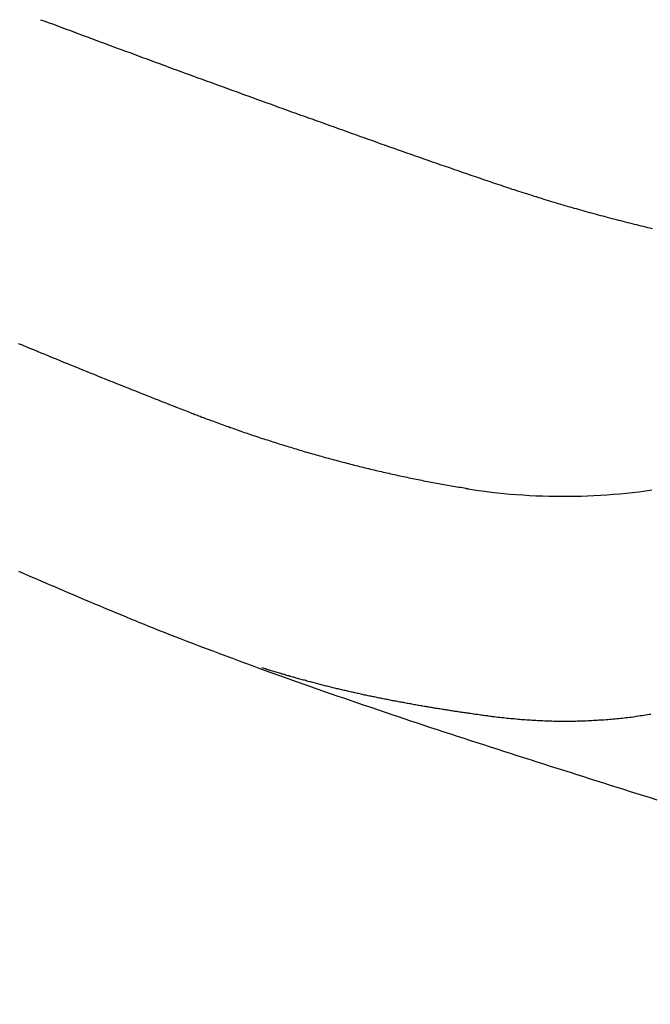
# Model space of a CAD drawing. Header units: millimetres. Extents: x 11979 to 37895, y 18730 to 47884.
# Tile 519 of 656: x 36256.66 to 36260.86, y 43853.94 to 43860.51. Entities that reach past the tile are written whole.
import ezdxf

# ---------------------------------------------------------------- set-up
doc = ezdxf.new("R2010")
doc.units = ezdxf.units.MM
for name, color, linetype in [('-LI-WIDOK', 2, 'Continuous'), ('-WYMIAR', 8, 'Continuous'), ('PROJEKTOWANE', 5, 'Continuous')]:
    doc.layers.add(name, color=color, linetype=linetype)
doc.styles.get("Standard").update_dxf_attribs({"font": 'arial.ttf'})
doc.dimstyles.new('CZA-KROPKA-50', dxfattribs={"dimtxt": 12, "dimasz": 1, "dimexe": 2, "dimexo": 25, "dimgap": 4, "dimtad": 1, "dimdec": 1, "dimrnd": 0.5, "dimzin": 9, "dimdsep": 46, "dimtxsty": 'Standard', "dimblk": 'CZA-KROPKA', "dimblk1": 'CZA-KROPKA', "dimblk2": 'CZA-KROPKA', "dimsah": 1, "dimcen": -20, "dimse1": 1, "dimse2": 1, "dimclrd": 8, "dimclre": 8, "dimclrt": 9, "dimadec": 0, "dimazin": 0, "dimtfac": 1, "dimtdec": 1, "dimtmove": 1, "dimatfit": 3, "dimldrblk": 'CZA-KROPKA', "dimfxl": 1, "dimtolj": 1, "dimtzin": 9, "dimarcsym": 0})

# ---------------------------------------------------------------- blocks, each defined once
blk = doc.blocks.new('CZA-KROPKA')
at = {"layer": '-WYMIAR', "linetype": 'ByBlock'}
for p, q in [((0, 10), (0, -10)), ((5, 0), (-5, 0))]:
    blk.add_line(p, q, dxfattribs=at)
at = {"layer": '-WYMIAR', "linetype": 'ByBlock', "const_width": 2.5}
blk.add_lwpolyline([(-1.25, 0, 1), (1.25, 0, 1)], format="xyb", close=True, dxfattribs=at)
blk = doc.blocks.new('*D2741')
at = {"layer": '-LI-WIDOK', "color": 8, "lineweight": -2}
blk.add_line((36466.8966, 45107.4301), (36466.8966, 43687.4301), dxfattribs=at)
at = {"layer": 'Defpoints', "color": 0}
for p in [(35203.3994, 45108.4301), (36312.9262, 43686.4301), (36466.8966, 43686.4301)]:
    blk.add_point(p, dxfattribs=at)
at = {"layer": '-LI-WIDOK', "color": 8, "lineweight": -2}
for p, rotation in [((36466.8966, 45108.4301), 90), ((36466.8966, 43686.4301), 270)]:
    blk.add_blockref('CZA-KROPKA', p, dxfattribs=dict(at, rotation=rotation))
at = {"layer": '-LI-WIDOK', "color": 9, "insert": (36456.872, 44397.4301), "char_height": 12, "attachment_point": 5, "rotation": 90}
blk.add_mtext('\\A1;1422', dxfattribs=at)
blk = doc.blocks.new('*D2762')
at = {"layer": '-LI-WIDOK', "color": 8, "lineweight": -2}
blk.add_line((34613.9262, 43532.4629), (36311.9262, 43532.4629), dxfattribs=at)
at = {"layer": 'Defpoints', "color": 0}
for p in [(34612.9262, 43960.4735), (36312.9262, 43636.4735), (36312.9262, 43532.4629)]:
    blk.add_point(p, dxfattribs=at)
at = {"layer": '-LI-WIDOK', "color": 8, "lineweight": -2, "rotation": 180}
blk.add_blockref('CZA-KROPKA', (34612.9262, 43532.4629), dxfattribs=at)
at = {"layer": '-LI-WIDOK', "color": 8, "lineweight": -2}
blk.add_blockref('CZA-KROPKA', (36312.9262, 43532.4629), dxfattribs=at)
at = {"layer": '-LI-WIDOK', "color": 9, "insert": (35462.9262, 43542.5898), "char_height": 12, "attachment_point": 5}
blk.add_mtext('\\A1;1700', dxfattribs=at)
blk = doc.blocks.new('*D2763')
at = {"layer": '-LI-WIDOK', "color": 8, "lineweight": -2}
blk.add_line((34132.9262, 43502.2041), (36311.9262, 43502.2041), dxfattribs=at)
at = {"layer": 'Defpoints', "color": 0}
for p in [(34131.9262, 43960.4735), (36312.9262, 43636.4735), (36312.9262, 43502.2041)]:
    blk.add_point(p, dxfattribs=at)
at = {"layer": '-LI-WIDOK', "color": 8, "lineweight": -2, "rotation": 180}
blk.add_blockref('CZA-KROPKA', (34131.9262, 43502.2041), dxfattribs=at)
at = {"layer": '-LI-WIDOK', "color": 8, "lineweight": -2}
blk.add_blockref('CZA-KROPKA', (36312.9262, 43502.2041), dxfattribs=at)
at = {"layer": '-LI-WIDOK', "color": 9, "insert": (35222.4262, 43512.331), "char_height": 12, "attachment_point": 5}
blk.add_mtext('\\A1;2181', dxfattribs=at)
blk = doc.blocks.new('Pisuar NOVA PRO ze zintegrowanym ceramicznym sitkiem')
for points in [[(-0.135527, -0.140582, 0), (-0.135547, -0.140701, 0), (-0.135567, -0.14082, 0), (-0.135587, -0.140939, 0), (-0.135607, -0.141058, 0), (-0.135627, -0.141177, 0), (-0.135637, -0.141296, 0), (-0.135657, -0.141415, 0), (-0.135677, -0.141535, 0), (-0.135687, -0.141654, 0), (-0.135707, -0.141773, 0), (-0.135727, -0.141893, 0), (-0.135737, -0.142012, 0), (-0.135757, -0.142132, 0), (-0.135767, -0.142251, 0), (-0.135777, -0.142371, 0), (-0.135797, -0.142491, 0), (-0.135807, -0.142611, 0), (-0.135817, -0.14273, 0), (-0.135837, -0.14285, 0), (-0.135847, -0.14297, 0), (-0.135857, -0.14309, 0), (-0.135867, -0.14321, 0), (-0.135877, -0.14333, 0), (-0.135887, -0.14345, 0), (-0.135897, -0.14357, 0), (-0.135907, -0.14369, 0), (-0.135917, -0.14381, 0), (-0.135927, -0.14393, 0), (-0.135927, -0.14405, 0), (-0.135937, -0.144171, 0), (-0.135947, -0.144291, 0), (-0.135947, -0.144411, 0), (-0.135957, -0.144531, 0), (-0.135967, -0.144652, 0), (-0.135967, -0.144772, 0), (-0.135977, -0.144892, 0), (-0.135977, -0.145013, 0), (-0.135987, -0.145133, 0), (-0.135987, -0.145253, 0), (-0.135987, -0.145374, 0), (-0.135987, -0.145494, 0), (-0.135997, -0.145615, 0), (-0.135997, -0.145735, 0), (-0.135997, -0.145855, 0), (-0.135997, -0.145976, 0), (-0.135997, -0.146096, 0), (-0.135997, -0.146217, 0), (-0.135997, -0.146337, 0), (-0.135997, -0.146458, 0), (-0.135997, -0.146578, 0), (-0.135997, -0.146699, 0), (-0.135997, -0.146819, 0), (-0.135997, -0.146939, 0), (-0.135997, -0.14706, 0), (-0.135987, -0.14718, 0), (-0.135987, -0.147301, 0), (-0.135987, -0.147421, 0), (-0.135977, -0.147541, 0), (-0.135977, -0.147662, 0), (-0.135967, -0.147782, 0), (-0.135967, -0.147902, 0), (-0.135957, -0.148023, 0), (-0.135957, -0.148143, 0), (-0.135947, -0.148263, 0), (-0.135937, -0.148384, 0), (-0.135937, -0.148504, 0), (-0.135927, -0.148624, 0), (-0.135917, -0.148744, 0), (-0.135907, -0.148864, 0), (-0.135897, -0.148984, 0), (-0.135887, -0.149105, 0), (-0.135887, -0.149225, 0), (-0.135877, -0.149345, 0), (-0.135867, -0.149465, 0), (-0.135857, -0.149585, 0), (-0.135837, -0.149704, 0), (-0.135827, -0.149824, 0), (-0.135817, -0.149944, 0), (-0.135807, -0.150064, 0), (-0.135797, -0.150184, 0), (-0.135787, -0.150304, 0), (-0.135767, -0.150423, 0), (-0.135757, -0.150543, 0), (-0.135747, -0.150663, 0), (-0.135727, -0.150782, 0), (-0.135717, -0.150902, 0), (-0.135697, -0.151021, 0), (-0.135687, -0.15114, 0)], [(-0.130467, -0.171969, 0), (-0.130637, -0.171535, 0), (-0.130807, -0.1711, 0), (-0.130967, -0.170664, 0), (-0.131137, -0.170229, 0), (-0.131297, -0.169793, 0), (-0.131467, -0.169357, 0), (-0.131627, -0.16892, 0), (-0.131787, -0.168483, 0), (-0.131957, -0.168046, 0), (-0.132117, -0.167609, 0), (-0.132277, -0.167172, 0), (-0.132437, -0.166734, 0), (-0.132597, -0.166296, 0), (-0.132757, -0.165858, 0), (-0.132907, -0.16542, 0), (-0.133067, -0.164981, 0), (-0.133227, -0.164542, 0), (-0.133377, -0.164103, 0), (-0.133537, -0.163664, 0), (-0.133687, -0.163224, 0), (-0.133847, -0.162785, 0), (-0.133997, -0.162345, 0), (-0.134157, -0.161905, 0), (-0.134307, -0.161464, 0), (-0.134457, -0.161024, 0), (-0.134607, -0.160583, 0), (-0.134757, -0.160142, 0), (-0.134907, -0.159701, 0), (-0.135057, -0.15926, 0), (-0.135207, -0.158819, 0), (-0.135357, -0.158377, 0), (-0.135507, -0.157936, 0), (-0.135657, -0.157494, 0), (-0.135807, -0.157052, 0), (-0.135957, -0.15661, 0), (-0.136097, -0.156167, 0), (-0.136247, -0.155725, 0), (-0.136397, -0.155282, 0), (-0.136537, -0.15484, 0), (-0.136687, -0.154397, 0), (-0.136827, -0.153954, 0), (-0.136977, -0.153511, 0), (-0.137117, -0.153067, 0), (-0.137267, -0.152624, 0), (-0.137407, -0.152181, 0), (-0.137547, -0.151737, 0), (-0.137697, -0.151294, 0), (-0.137837, -0.15085, 0), (-0.137977, -0.150406, 0), (-0.138127, -0.149962, 0), (-0.138267, -0.149518, 0), (-0.138407, -0.149074, 0), (-0.138547, -0.14863, 0), (-0.138697, -0.148186, 0), (-0.138837, -0.147742, 0), (-0.138977, -0.147298, 0), (-0.139117, -0.146853, 0), (-0.139257, -0.146409, 0), (-0.139397, -0.145964, 0), (-0.139537, -0.14552, 0), (-0.139677, -0.145075, 0), (-0.139827, -0.144631, 0), (-0.139967, -0.144186, 0), (-0.140107, -0.143742, 0), (-0.140247, -0.143297, 0), (-0.140387, -0.142852, 0), (-0.140527, -0.142408, 0), (-0.140667, -0.141963, 0), (-0.140807, -0.141518, 0), (-0.140947, -0.141074, 0), (-0.141087, -0.140629, 0), (-0.141227, -0.140184, 0)], [(-0.120457, -0.152934, 0), (-0.120527, -0.152513, 0), (-0.120587, -0.15209, 0), (-0.120637, -0.151667, 0), (-0.120697, -0.151242, 0), (-0.120737, -0.150817, 0), (-0.120787, -0.150391, 0), (-0.120827, -0.149965, 0), (-0.120857, -0.149537, 0), (-0.120887, -0.14911, 0), (-0.120917, -0.148681, 0), (-0.120937, -0.148253, 0), (-0.120947, -0.147823, 0), (-0.120967, -0.147394, 0), (-0.120967, -0.146964, 0), (-0.120977, -0.146534, 0), (-0.120977, -0.146104, 0), (-0.120967, -0.145674, 0), (-0.120957, -0.145244, 0), (-0.120947, -0.144814, 0), (-0.120927, -0.144384, 0), (-0.120897, -0.143954, 0), (-0.120877, -0.143524, 0), (-0.120837, -0.143094, 0), (-0.120807, -0.142665, 0), (-0.120757, -0.142237, 0), (-0.120717, -0.141808, 0), (-0.120667, -0.141381, 0), (-0.120607, -0.140953, 0), (-0.120547, -0.140527, 0)], [(-0.099927, -0.151453, 0), (-0.099977, -0.151308, 0), (-0.100027, -0.151162, 0), (-0.100077, -0.151017, 0), (-0.100117, -0.150871, 0), (-0.100167, -0.150725, 0), (-0.100217, -0.150579, 0), (-0.100267, -0.150433, 0), (-0.100317, -0.150287, 0), (-0.100367, -0.150141, 0), (-0.100417, -0.149995, 0), (-0.100467, -0.149849, 0), (-0.100507, -0.149703, 0), (-0.100557, -0.149556, 0), (-0.100607, -0.14941, 0), (-0.100657, -0.149263, 0), (-0.100697, -0.149117, 0), (-0.100747, -0.14897, 0), (-0.100797, -0.148823, 0), (-0.100837, -0.148677, 0), (-0.100887, -0.14853, 0), (-0.100937, -0.148383, 0), (-0.100977, -0.148236, 0), (-0.101027, -0.148089, 0), (-0.101067, -0.147942, 0), (-0.101117, -0.147795, 0), (-0.101167, -0.147647, 0), (-0.101207, -0.1475, 0), (-0.101257, -0.147353, 0), (-0.101297, -0.147205, 0), (-0.101337, -0.147058, 0), (-0.101387, -0.14691, 0), (-0.101427, -0.146762, 0), (-0.101477, -0.146615, 0), (-0.101517, -0.146467, 0), (-0.101557, -0.146319, 0), (-0.101607, -0.146171, 0), (-0.101647, -0.146023, 0), (-0.101687, -0.145875, 0), (-0.101737, -0.145727, 0), (-0.101777, -0.145579, 0), (-0.101817, -0.14543, 0), (-0.101857, -0.145282, 0), (-0.101897, -0.145134, 0), (-0.101947, -0.144985, 0), (-0.101987, -0.144837, 0), (-0.102027, -0.144688, 0), (-0.102067, -0.14454, 0), (-0.102107, -0.144391, 0), (-0.102147, -0.144242, 0), (-0.102187, -0.144094, 0), (-0.102227, -0.143945, 0), (-0.102267, -0.143796, 0), (-0.102307, -0.143647, 0), (-0.102347, -0.143498, 0), (-0.102387, -0.143349, 0), (-0.102427, -0.1432, 0), (-0.102467, -0.143051, 0), (-0.102507, -0.142901, 0), (-0.102547, -0.142752, 0), (-0.102577, -0.142603, 0), (-0.102617, -0.142453, 0), (-0.102657, -0.142304, 0), (-0.102697, -0.142154, 0), (-0.102727, -0.142005, 0), (-0.102767, -0.141855, 0), (-0.102807, -0.141706, 0), (-0.102847, -0.141556, 0), (-0.102877, -0.141406, 0), (-0.102917, -0.141256, 0), (-0.102947, -0.141106, 0), (-0.102987, -0.140956, 0), (-0.103027, -0.140806, 0), (-0.103057, -0.140656, 0), (-0.103097, -0.140506, 0)], [(-0.135687, -0.15114, 0), (-0.135677, -0.151222, 0), (-0.135667, -0.151304, 0), (-0.135647, -0.151385, 0), (-0.135637, -0.151467, 0), (-0.135627, -0.151549, 0), (-0.135617, -0.15163, 0), (-0.135607, -0.151712, 0), (-0.135597, -0.151794, 0), (-0.135587, -0.151875, 0), (-0.135577, -0.151957, 0), (-0.135557, -0.152039, 0), (-0.135547, -0.15212, 0), (-0.135537, -0.152202, 0), (-0.135527, -0.152284, 0), (-0.135517, -0.152365, 0), (-0.135507, -0.152447, 0), (-0.135487, -0.152528, 0), (-0.135477, -0.15261, 0), (-0.135467, -0.152692, 0), (-0.135457, -0.152773, 0), (-0.135447, -0.152855, 0), (-0.135437, -0.152936, 0), (-0.135417, -0.153018, 0), (-0.135407, -0.153099, 0), (-0.135397, -0.153181, 0), (-0.135387, -0.153263, 0), (-0.135377, -0.153344, 0), (-0.135357, -0.153426, 0), (-0.135347, -0.153507, 0), (-0.135337, -0.153589, 0), (-0.135327, -0.15367, 0), (-0.135307, -0.153752, 0), (-0.135297, -0.153833, 0), (-0.135287, -0.153915, 0), (-0.135277, -0.153996, 0), (-0.135257, -0.154078, 0), (-0.135247, -0.154159, 0), (-0.135237, -0.15424, 0), (-0.135227, -0.154322, 0), (-0.135207, -0.154403, 0), (-0.135197, -0.154485, 0), (-0.135187, -0.154566, 0), (-0.135167, -0.154648, 0), (-0.135157, -0.154729, 0), (-0.135147, -0.15481, 0), (-0.135127, -0.154892, 0), (-0.135117, -0.154973, 0), (-0.135107, -0.155054, 0), (-0.135087, -0.155136, 0), (-0.135077, -0.155217, 0), (-0.135067, -0.155298, 0), (-0.135047, -0.15538, 0), (-0.135037, -0.155461, 0), (-0.135027, -0.155542, 0), (-0.135007, -0.155624, 0), (-0.134997, -0.155705, 0), (-0.134987, -0.155786, 0), (-0.134967, -0.155867, 0), (-0.134957, -0.155949, 0), (-0.134937, -0.15603, 0), (-0.134927, -0.156111, 0), (-0.134917, -0.156192, 0), (-0.134897, -0.156274, 0), (-0.134887, -0.156355, 0), (-0.134867, -0.156436, 0), (-0.134857, -0.156517, 0), (-0.134837, -0.156598, 0), (-0.134827, -0.156679, 0), (-0.134807, -0.15676, 0), (-0.134797, -0.156842, 0), (-0.134777, -0.156923, 0), (-0.134767, -0.157004, 0), (-0.134747, -0.157085, 0), (-0.134737, -0.157166, 0), (-0.134717, -0.157247, 0), (-0.134707, -0.157328, 0), (-0.134687, -0.157409, 0), (-0.134677, -0.15749, 0), (-0.134657, -0.157571, 0), (-0.134647, -0.157652, 0), (-0.134627, -0.157733, 0), (-0.134617, -0.157814, 0), (-0.134597, -0.157895, 0), (-0.134587, -0.157976, 0), (-0.134567, -0.158057, 0), (-0.134547, -0.158138, 0), (-0.134537, -0.158219, 0), (-0.134517, -0.158299, 0), (-0.134507, -0.15838, 0), (-0.134487, -0.158461, 0), (-0.134467, -0.158542, 0), (-0.134457, -0.158623, 0), (-0.134437, -0.158704, 0), (-0.134417, -0.158784, 0), (-0.134407, -0.158865, 0), (-0.134387, -0.158946, 0), (-0.134367, -0.159027, 0), (-0.134357, -0.159107, 0), (-0.134337, -0.159188, 0), (-0.134317, -0.159269, 0), (-0.134307, -0.159349, 0), (-0.134287, -0.15943, 0), (-0.134267, -0.159511, 0), (-0.134247, -0.159591, 0), (-0.134237, -0.159672, 0), (-0.134217, -0.159752, 0), (-0.134197, -0.159833, 0), (-0.134177, -0.159913, 0), (-0.134167, -0.159994, 0), (-0.134147, -0.160074, 0), (-0.134127, -0.160155, 0), (-0.134107, -0.160235, 0), (-0.134097, -0.160316, 0), (-0.134077, -0.160396, 0), (-0.134057, -0.160477, 0), (-0.134037, -0.160557, 0), (-0.134017, -0.160638, 0), (-0.133997, -0.160718, 0), (-0.133987, -0.160798, 0), (-0.133967, -0.160879, 0), (-0.133947, -0.160959, 0), (-0.133927, -0.161039, 0), (-0.133907, -0.161119, 0), (-0.133887, -0.1612, 0), (-0.133867, -0.16128, 0), (-0.133847, -0.16136, 0), (-0.133827, -0.16144, 0), (-0.133817, -0.16152, 0), (-0.133797, -0.161601, 0), (-0.133777, -0.161681, 0), (-0.133757, -0.161761, 0), (-0.133737, -0.161841, 0), (-0.133717, -0.161921, 0), (-0.133697, -0.162001, 0), (-0.133677, -0.162081, 0), (-0.133657, -0.162161, 0), (-0.133637, -0.162241, 0), (-0.133617, -0.162321, 0), (-0.133597, -0.162401, 0), (-0.133577, -0.162481, 0), (-0.133557, -0.162561, 0), (-0.133537, -0.162641, 0), (-0.133517, -0.16272, 0), (-0.133497, -0.1628, 0), (-0.133467, -0.16288, 0), (-0.133447, -0.16296, 0), (-0.133427, -0.16304, 0), (-0.133407, -0.163119, 0), (-0.133387, -0.163199, 0), (-0.133367, -0.163279, 0), (-0.133347, -0.163358, 0), (-0.133327, -0.163438, 0), (-0.133307, -0.163518, 0), (-0.133277, -0.163597, 0), (-0.133257, -0.163677, 0), (-0.133237, -0.163756, 0), (-0.133217, -0.163836, 0), (-0.133197, -0.163915, 0), (-0.133177, -0.163995, 0), (-0.133147, -0.164074, 0), (-0.133127, -0.164154, 0), (-0.133107, -0.164233, 0), (-0.133087, -0.164313, 0), (-0.133057, -0.164392, 0), (-0.133037, -0.164471, 0), (-0.133017, -0.164551, 0), (-0.132997, -0.16463, 0), (-0.132967, -0.164709, 0), (-0.132947, -0.164788, 0), (-0.132927, -0.164868, 0), (-0.132907, -0.164947, 0), (-0.132877, -0.165026, 0), (-0.132857, -0.165105, 0), (-0.132837, -0.165184, 0), (-0.132807, -0.165263, 0), (-0.132787, -0.165342, 0), (-0.132767, -0.165421, 0), (-0.132737, -0.1655, 0), (-0.132717, -0.165579, 0), (-0.132687, -0.165658, 0), (-0.132667, -0.165737, 0), (-0.132647, -0.165816, 0), (-0.132617, -0.165895, 0), (-0.132597, -0.165974, 0), (-0.132567, -0.166052, 0), (-0.132547, -0.166131, 0), (-0.132527, -0.16621, 0), (-0.132497, -0.166289, 0), (-0.132477, -0.166367, 0), (-0.132447, -0.166446, 0), (-0.132427, -0.166525, 0)], [(-0.089167, -0.181277, 0), (-0.089267, -0.180994, 0), (-0.089377, -0.180711, 0), (-0.089477, -0.180428, 0), (-0.089587, -0.180145, 0), (-0.089687, -0.179862, 0), (-0.089797, -0.179579, 0), (-0.089897, -0.179296, 0), (-0.090007, -0.179013, 0), (-0.090107, -0.17873, 0), (-0.090217, -0.178447, 0), (-0.090317, -0.178164, 0), (-0.090427, -0.177881, 0), (-0.090527, -0.177598, 0), (-0.090637, -0.177314, 0), (-0.090737, -0.177031, 0), (-0.090847, -0.176748, 0), (-0.090947, -0.176465, 0), (-0.091057, -0.176182, 0), (-0.091157, -0.175898, 0), (-0.091267, -0.175615, 0), (-0.091367, -0.175332, 0), (-0.091477, -0.175049, 0), (-0.091577, -0.174765, 0), (-0.091687, -0.174482, 0), (-0.091787, -0.174199, 0), (-0.091887, -0.173915, 0), (-0.091997, -0.173632, 0), (-0.092097, -0.173348, 0), (-0.092207, -0.173065, 0), (-0.092307, -0.172781, 0), (-0.092417, -0.172498, 0), (-0.092517, -0.172215, 0), (-0.092617, -0.171931, 0), (-0.092727, -0.171648, 0), (-0.092827, -0.171364, 0), (-0.092927, -0.17108, 0), (-0.093037, -0.170797, 0), (-0.093137, -0.170513, 0), (-0.093247, -0.17023, 0), (-0.093347, -0.169946, 0), (-0.093447, -0.169662, 0), (-0.093557, -0.169379, 0), (-0.093657, -0.169095, 0), (-0.093757, -0.168811, 0), (-0.093867, -0.168528, 0), (-0.093967, -0.168244, 0), (-0.094067, -0.16796, 0), (-0.094177, -0.167676, 0), (-0.094277, -0.167392, 0), (-0.094377, -0.167109, 0), (-0.094487, -0.166825, 0), (-0.094587, -0.166541, 0), (-0.094687, -0.166257, 0), (-0.094787, -0.165973, 0), (-0.094897, -0.165689, 0), (-0.094997, -0.165405, 0), (-0.095097, -0.165121, 0), (-0.095207, -0.164837, 0), (-0.095307, -0.164553, 0), (-0.095407, -0.164269, 0), (-0.095507, -0.163985, 0), (-0.095617, -0.163701, 0), (-0.095717, -0.163417, 0), (-0.095817, -0.163133, 0), (-0.095917, -0.162849, 0), (-0.096017, -0.162565, 0), (-0.096127, -0.162281, 0), (-0.096227, -0.161996, 0), (-0.096327, -0.161712, 0), (-0.096427, -0.161428, 0), (-0.096527, -0.161144, 0), (-0.096637, -0.160859, 0), (-0.096737, -0.160575, 0), (-0.096837, -0.16029, 0), (-0.096937, -0.160006, 0), (-0.097037, -0.159722, 0), (-0.097137, -0.159437, 0), (-0.097237, -0.159153, 0), (-0.097337, -0.158868, 0), (-0.097447, -0.158583, 0), (-0.097547, -0.158299, 0), (-0.097647, -0.158014, 0), (-0.097747, -0.157729, 0), (-0.097847, -0.157445, 0), (-0.097947, -0.15716, 0), (-0.098047, -0.156875, 0), (-0.098147, -0.15659, 0), (-0.098247, -0.156305, 0), (-0.098347, -0.15602, 0), (-0.098447, -0.155735, 0), (-0.098547, -0.15545, 0), (-0.098647, -0.155165, 0), (-0.098747, -0.15488, 0), (-0.098847, -0.154594, 0), (-0.098937, -0.154309, 0), (-0.099037, -0.154024, 0), (-0.099137, -0.153738, 0), (-0.099237, -0.153453, 0), (-0.099337, -0.153168, 0), (-0.099437, -0.152882, 0), (-0.099537, -0.152596, 0), (-0.099627, -0.152311, 0), (-0.099727, -0.152025, 0), (-0.099827, -0.151739, 0), (-0.099927, -0.151453, 0)], [(-0.115147, -0.171925, 0), (-0.115187, -0.171809, 0), (-0.115237, -0.171692, 0), (-0.115277, -0.171576, 0), (-0.115327, -0.171459, 0), (-0.115367, -0.171343, 0), (-0.115417, -0.171226, 0), (-0.115457, -0.171109, 0), (-0.115507, -0.170992, 0), (-0.115547, -0.170875, 0), (-0.115597, -0.170758, 0), (-0.115637, -0.170641, 0), (-0.115687, -0.170524, 0), (-0.115727, -0.170407, 0), (-0.115777, -0.17029, 0), (-0.115817, -0.170173, 0), (-0.115857, -0.170056, 0), (-0.115907, -0.169938, 0), (-0.115947, -0.169821, 0), (-0.115987, -0.169703, 0), (-0.116037, -0.169586, 0), (-0.116077, -0.169468, 0), (-0.116117, -0.169351, 0), (-0.116167, -0.169233, 0), (-0.116207, -0.169115, 0), (-0.116247, -0.168997, 0), (-0.116287, -0.168879, 0), (-0.116327, -0.168761, 0), (-0.116377, -0.168643, 0), (-0.116417, -0.168525, 0), (-0.116457, -0.168407, 0), (-0.116497, -0.168289, 0), (-0.116537, -0.168171, 0), (-0.116577, -0.168053, 0), (-0.116627, -0.167934, 0), (-0.116667, -0.167816, 0), (-0.116707, -0.167698, 0), (-0.116747, -0.167579, 0), (-0.116787, -0.167461, 0), (-0.116827, -0.167342, 0), (-0.116867, -0.167223, 0), (-0.116907, -0.167105, 0), (-0.116947, -0.166986, 0), (-0.116987, -0.166867, 0), (-0.117027, -0.166748, 0), (-0.117067, -0.16663, 0), (-0.117107, -0.166511, 0), (-0.117137, -0.166392, 0), (-0.117177, -0.166273, 0), (-0.117217, -0.166153, 0), (-0.117257, -0.166034, 0), (-0.117297, -0.165915, 0), (-0.117337, -0.165796, 0), (-0.117367, -0.165677, 0), (-0.117407, -0.165557, 0), (-0.117447, -0.165438, 0), (-0.117487, -0.165318, 0), (-0.117527, -0.165199, 0), (-0.117557, -0.165079, 0), (-0.117597, -0.16496, 0), (-0.117637, -0.16484, 0), (-0.117667, -0.16472, 0), (-0.117707, -0.164601, 0), (-0.117747, -0.164481, 0), (-0.117777, -0.164361, 0), (-0.117817, -0.164241, 0), (-0.117857, -0.164121, 0), (-0.117887, -0.164001, 0), (-0.117927, -0.163881, 0), (-0.117957, -0.163761, 0), (-0.117997, -0.163641, 0), (-0.118027, -0.16352, 0), (-0.118067, -0.1634, 0), (-0.118097, -0.16328, 0), (-0.118137, -0.16316, 0), (-0.118167, -0.163039, 0), (-0.118207, -0.162919, 0), (-0.118237, -0.162798, 0), (-0.118267, -0.162678, 0), (-0.118307, -0.162557, 0), (-0.118337, -0.162437, 0), (-0.118377, -0.162316, 0), (-0.118407, -0.162195, 0), (-0.118437, -0.162074, 0), (-0.118477, -0.161954, 0), (-0.118507, -0.161833, 0), (-0.118537, -0.161712, 0), (-0.118567, -0.161591, 0), (-0.118607, -0.16147, 0), (-0.118637, -0.161349, 0), (-0.118667, -0.161228, 0), (-0.118697, -0.161107, 0), (-0.118727, -0.160985, 0), (-0.118767, -0.160864, 0), (-0.118797, -0.160743, 0), (-0.118827, -0.160622, 0), (-0.118857, -0.1605, 0), (-0.118887, -0.160379, 0), (-0.118917, -0.160257, 0), (-0.118947, -0.160136, 0), (-0.118977, -0.160014, 0), (-0.119007, -0.159893, 0), (-0.119037, -0.159771, 0), (-0.119067, -0.15965, 0), (-0.119097, -0.159528, 0), (-0.119127, -0.159406, 0), (-0.119157, -0.159285, 0), (-0.119187, -0.159163, 0), (-0.119217, -0.159041, 0), (-0.119247, -0.158919, 0), (-0.119277, -0.158797, 0), (-0.119297, -0.158675, 0), (-0.119327, -0.158553, 0), (-0.119357, -0.158431, 0), (-0.119387, -0.158309, 0), (-0.119417, -0.158187, 0), (-0.119437, -0.158065, 0), (-0.119467, -0.157943, 0), (-0.119497, -0.15782, 0), (-0.119527, -0.157698, 0), (-0.119547, -0.157576, 0), (-0.119577, -0.157453, 0), (-0.119607, -0.157331, 0), (-0.119627, -0.157209, 0), (-0.119657, -0.157086, 0), (-0.119677, -0.156964, 0), (-0.119707, -0.156841, 0), (-0.119737, -0.156719, 0), (-0.119757, -0.156596, 0), (-0.119787, -0.156473, 0), (-0.119807, -0.156351, 0), (-0.119837, -0.156228, 0), (-0.119857, -0.156105, 0), (-0.119887, -0.155982, 0), (-0.119907, -0.15586, 0), (-0.119937, -0.155737, 0), (-0.119957, -0.155614, 0), (-0.119977, -0.155491, 0), (-0.120007, -0.155368, 0), (-0.120027, -0.155245, 0), (-0.120047, -0.155122, 0), (-0.120077, -0.154999, 0), (-0.120097, -0.154876, 0), (-0.120117, -0.154753, 0), (-0.120137, -0.15463, 0), (-0.120167, -0.154507, 0), (-0.120187, -0.154383, 0), (-0.120207, -0.15426, 0), (-0.120227, -0.154137, 0), (-0.120257, -0.154014, 0), (-0.120277, -0.15389, 0), (-0.120297, -0.153767, 0), (-0.120317, -0.153644, 0), (-0.120337, -0.15352, 0), (-0.120357, -0.153397, 0), (-0.120377, -0.153273, 0), (-0.120397, -0.15315, 0), (-0.120417, -0.153026, 0), (-0.120437, -0.152903, 0), (-0.120457, -0.152779, 0)], [(-0.125977, -0.182745, 0), (-0.126107, -0.182447, 0), (-0.126237, -0.182149, 0), (-0.126367, -0.18185, 0), (-0.126487, -0.181552, 0), (-0.126617, -0.181254, 0), (-0.126747, -0.180956, 0), (-0.126877, -0.180658, 0), (-0.126997, -0.18036, 0), (-0.127127, -0.180062, 0), (-0.127257, -0.179763, 0), (-0.127387, -0.179465, 0), (-0.127507, -0.179167, 0), (-0.127637, -0.178869, 0), (-0.127767, -0.17857, 0), (-0.127897, -0.178272, 0), (-0.128017, -0.177973, 0), (-0.128147, -0.177674, 0), (-0.128267, -0.177376, 0), (-0.128397, -0.177077, 0), (-0.128527, -0.176778, 0), (-0.128647, -0.176479, 0), (-0.128777, -0.176179, 0), (-0.128897, -0.17588, 0), (-0.129017, -0.17558, 0), (-0.129147, -0.175281, 0), (-0.129267, -0.174981, 0), (-0.129387, -0.17468, 0), (-0.129517, -0.17438, 0), (-0.129637, -0.17408, 0), (-0.129757, -0.173779, 0), (-0.129877, -0.173478, 0), (-0.129997, -0.173177, 0), (-0.130117, -0.172875, 0), (-0.130237, -0.172574, 0), (-0.130357, -0.172272, 0), (-0.130467, -0.171969, 0)], [(-0.110777, -0.182765, 0), (-0.110877, -0.182513, 0), (-0.110987, -0.182262, 0), (-0.111087, -0.182011, 0), (-0.111187, -0.181759, 0), (-0.111297, -0.181508, 0), (-0.111397, -0.181257, 0), (-0.111497, -0.181005, 0), (-0.111607, -0.180754, 0), (-0.111707, -0.180502, 0), (-0.111807, -0.18025, 0), (-0.111907, -0.179999, 0), (-0.112017, -0.179747, 0), (-0.112117, -0.179496, 0), (-0.112217, -0.179244, 0), (-0.112317, -0.178992, 0), (-0.112427, -0.17874, 0), (-0.112527, -0.178489, 0), (-0.112627, -0.178237, 0), (-0.112727, -0.177985, 0), (-0.112827, -0.177733, 0), (-0.112937, -0.177481, 0), (-0.113037, -0.177229, 0), (-0.113137, -0.176977, 0), (-0.113237, -0.176725, 0), (-0.113337, -0.176473, 0), (-0.113437, -0.176221, 0), (-0.113547, -0.175968, 0), (-0.113647, -0.175716, 0), (-0.113747, -0.175464, 0), (-0.113847, -0.175211, 0), (-0.113947, -0.174959, 0), (-0.114047, -0.174706, 0), (-0.114147, -0.174454, 0), (-0.114247, -0.174201, 0), (-0.114347, -0.173949, 0), (-0.114447, -0.173696, 0), (-0.114547, -0.173443, 0), (-0.114647, -0.17319, 0), (-0.114747, -0.172937, 0), (-0.114847, -0.172685, 0), (-0.114947, -0.172432, 0), (-0.115047, -0.172178, 0), (-0.115147, -0.171925, 0)]]:
    blk.add_polyline3d(points)

msp = doc.modelspace()

# ---------------------------------------------------------------- block references
at = {"layer": 'PROJEKTOWANE', "xscale": -100, "yscale": 100, "zscale": 100, "rotation": 270.0000000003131}
msp.add_blockref('Pisuar NOVA PRO ze zintegrowanym ceramicznym sitkiem', (36274.9262, 43869.4298), dxfattribs=at)

# ---------------------------------------------------------------- dimensions: what is measured, and where the dimension line sits
at = {"layer": '-LI-WIDOK'}
dim = msp.add_linear_dim(base=(36466.8966, 43686.4301), p1=(35203.3994, 45108.4301), p2=(36312.9262, 43686.4301), angle=90, dimstyle='CZA-KROPKA-50', override={"dimfxl": 0, "dimfxlon": 1}, dxfattribs=at)
dim.commit()
dim.dimension.update_dxf_attribs({"geometry": '*D2741', "text_midpoint": (36456.872, 44397.4301)})
for base, p1, picture, middle in [((36312.9262, 43502.2041), (34131.9262, 43960.4735), '*D2763', (35222.4262, 43512.331)), ((36312.9262, 43532.4629), (34612.9262, 43960.4735), '*D2762', (35462.9262, 43542.5898))]:
    dim = msp.add_linear_dim(base=base, p1=p1, p2=(36312.9262, 43636.4735), dimstyle='CZA-KROPKA-50', override={"dimfxl": 0, "dimfxlon": 1}, dxfattribs=at)
    dim.commit()
    dim.dimension.update_dxf_attribs({"geometry": picture, "text_midpoint": middle})

doc.saveas('drawing.dxf')
